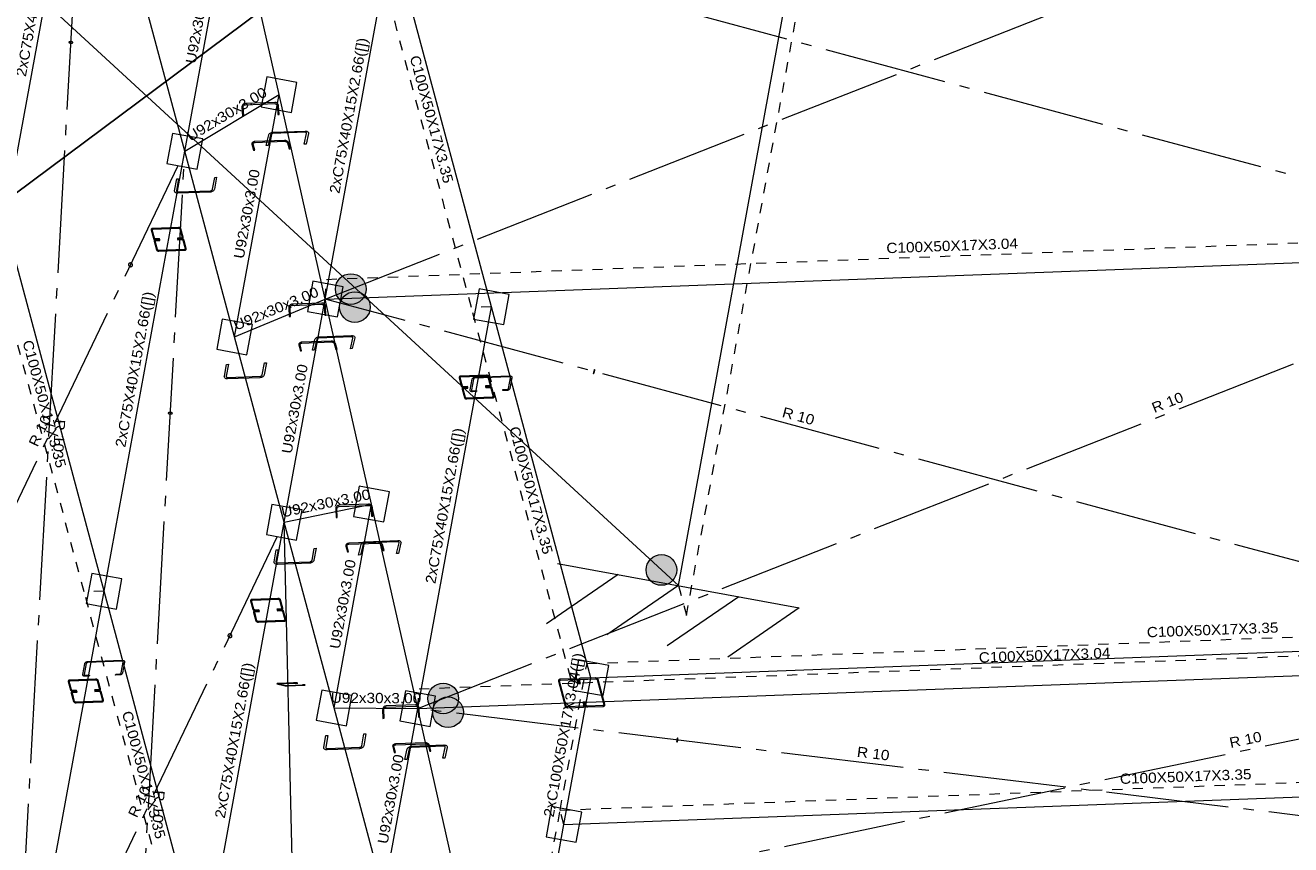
# Model space of a CAD drawing. Header units: millimetres. Extents: x 10 to 1250, y -62 to 528.
# Tile 464 of 656: x 489 to 501, y 495 to 503. Entities that reach past the tile are written whole.
import ezdxf
from ezdxf.enums import TextEntityAlignment as Align

# ---------------------------------------------------------------- set-up
doc = ezdxf.new("R2010")
doc.units = ezdxf.units.MM
doc.header["$LTSCALE"] = 0.05
for name, pattern in [('ACAD_ISO04W100', [30.5, 24, -3, 0.5, -3]), ('CYPE_PUNTO', [0.075, 0, -0.075]), ('CYPE_RAYAPUNTO', [0.4125, 0.2025, -0.105, 0, -0.105])]:
    doc.linetypes.add(name, pattern=pattern)
for name, color, linetype, lineweight in [('ARTICULACOES_EM_EXTREMOS', 7, 'Continuous', 9), ('BARRAS_DE_ACO', 7, 'Continuous', 9), ('NOS', 152, 'Continuous', 9), ('REFERENCIA_DAS_BARRAS', 2, 'Continuous', 9)]:
    doc.layers.add(name, color=color, linetype=linetype, lineweight=lineweight)
doc.layers.add('DIAGONAIS', color=7, linetype='Continuous')
doc.styles.add('CYPETXT', font='arial.ttf', dxfattribs={"height": 0.2})

msp = doc.modelspace()

# ---------------------------------------------------------------- hatches: boundary and pattern name
at = {"layer": 'ARTICULACOES_EM_EXTREMOS'}
h = msp.add_hatch(color=256, dxfattribs=at)
edge = h.paths.add_edge_path()
edge.add_arc((492.2181, 500.5993), 0.15, 0, 360)
h = msp.add_hatch(color=256, dxfattribs=at)
edge = h.paths.add_edge_path()
edge.add_arc((492.258, 500.423), 0.15, 0, 360)
h = msp.add_hatch(color=256, dxfattribs=at)
edge = h.paths.add_edge_path()
edge.add_arc((495.2542, 497.852), 0.15, 0, 360)
h = msp.add_hatch(color=256, dxfattribs=at)
edge = h.paths.add_edge_path()
edge.add_arc((493.1215, 496.5956), 0.15, 0, 360)
h = msp.add_hatch(color=256, dxfattribs=at)
edge = h.paths.add_edge_path()
edge.add_arc((493.1683, 496.4612), 0.15, 0, 360)

# ---------------------------------------------------------------- linework, layer by layer
for centre in [(492.2181, 500.5993), (492.258, 500.423), (495.2542, 497.852), (493.1215, 496.5956), (493.1683, 496.4612)]:
    msp.add_circle(centre, 0.15, dxfattribs=at)
at = {"layer": 'BARRAS_DE_ACO'}
for p, q in [((495.42, 497.6993), (497.2606, 507.7375)), ((488.8358, 501.2697), (489.6246, 505.5718)), ((490.596, 501.9465), (491.0646, 504.502)), ((491.5169, 502.5001), (491.0646, 504.502)), ((491.9685, 500.5011), (492.62, 504.0546)), ((493.5922, 500.4265), (492.62, 504.0546)), ((490.596, 501.9465), (490.1103, 503.7592)), ((490.596, 501.9465), (491.5169, 502.5001)), ((491.0825, 500.1311), (491.5169, 502.5001)), ((491.9685, 500.5011), (491.5169, 502.5001)), ((489.8072, 497.6444), (490.596, 501.9465)), ((491.0825, 500.1311), (490.596, 501.9465)), ((489.8072, 497.6444), (488.8358, 501.2697)), ((491.9685, 500.5011), (504.2039, 500.9603)), ((491.0825, 500.1311), (491.9685, 500.5011)), ((491.5683, 498.3185), (491.9685, 500.5011)), ((492.4202, 498.4963), (491.9685, 500.5011)), ((492.8718, 496.4973), (493.5922, 500.4265)), ((494.5644, 496.7984), (493.5922, 500.4265)), ((491.5683, 498.3185), (491.0825, 500.1311)), ((491.5683, 498.3185), (492.4202, 498.4963)), ((492.0547, 496.503), (492.4202, 498.4963)), ((492.8718, 496.4973), (492.4202, 498.4963)), ((490.7794, 494.0164), (491.5683, 498.3185)), ((492.0547, 496.503), (491.5683, 498.3185)), ((491.7516, 490.3883), (491.5683, 498.3185)), ((488.9132, 492.7687), (489.8072, 497.6444)), ((490.7794, 494.0164), (489.8072, 497.6444)), ((494.5644, 496.7984), (506.7999, 497.2577)), ((492.8718, 496.4973), (505.1072, 496.9565)), ((494.3015, 495.3644), (494.5644, 496.7984)), ((492.0547, 496.503), (492.8718, 496.4973)), ((492.5405, 494.6904), (492.0547, 496.503)), ((492.5405, 494.6904), (492.8718, 496.4973)), ((493.3241, 494.4954), (492.8718, 496.4973)), ((494.3015, 495.3644), (506.5369, 495.8237)), ((493.7756, 492.4964), (494.3015, 495.3644))]:
    msp.add_line(p, q, dxfattribs=at)
at = {"layer": 'BARRAS_DE_ACO', "linetype": 'CYPE_RAYAPUNTO'}
for p, q in [((495.4983, 497.4069), (497.3389, 507.4451)), ((493.3975, 500.4192), (492.4253, 504.0473)), ((489.6125, 497.6371), (488.641, 501.2624)), ((491.9815, 500.6939), (504.2169, 501.1531)), ((494.3697, 496.7911), (493.3975, 500.4192)), ((490.5847, 494.0091), (489.6125, 497.6371)), ((494.5271, 496.9377), (506.7626, 497.3969)), ((492.8848, 496.6901), (505.1203, 497.1493)), ((494.2642, 495.5036), (494.5271, 496.9377)), ((494.2642, 495.5036), (506.4996, 495.9629)), ((493.7383, 492.6356), (494.2642, 495.5036))]:
    msp.add_line(p, q, dxfattribs=at)
at = {"layer": 'BARRAS_DE_ACO', "linetype": 'ACAD_ISO04W100'}
for p, q in [((488.9132, 492.7687), (489.6246, 505.5718)), ((491.9685, 500.5011), (503.3001, 504.9612)), ((504.2039, 500.9603), (491.0646, 504.502)), ((487.9418, 496.394), (490.596, 501.9465)), ((489.8854, 489.1407), (490.596, 501.9465)), ((492.8718, 496.4973), (504.2039, 500.9603)), ((505.1072, 496.9565), (491.9685, 500.5011)), ((488.9132, 492.7687), (491.5683, 498.3185)), ((493.3241, 494.4954), (505.1072, 496.9565)), ((505.5595, 494.9547), (492.8718, 496.4973))]:
    msp.add_line(p, q, dxfattribs=at)
at = {"layer": 'BARRAS_DE_ACO', "linetype": 'CYPE_PUNTO'}
for p, q in [((491.9685, 500.5011), (491.9815, 500.6939)), ((493.5922, 500.4265), (493.3975, 500.4192)), ((493.5922, 500.4265), (493.3975, 500.4192)), ((495.42, 497.6993), (495.4983, 497.4069)), ((489.8072, 497.6444), (489.6125, 497.6371)), ((489.8072, 497.6444), (489.6125, 497.6371)), ((494.5644, 496.7984), (494.5271, 496.9377)), ((494.5644, 496.7984), (494.5271, 496.9377)), ((492.8718, 496.4973), (492.8848, 496.6901)), ((494.5644, 496.7984), (494.3697, 496.7911)), ((494.3015, 495.3644), (494.2642, 495.5036)), ((494.3015, 495.3644), (494.2642, 495.5036)), ((494.3015, 495.3644), (494.2642, 495.5036))]:
    msp.add_line(p, q, dxfattribs=at)
at = {"layer": 'BARRAS_DE_ACO'}
for points in [[(489.4628, 503.0105), (489.4641, 503.009), (489.466, 503.0077), (489.4686, 503.0064), (489.4717, 503.0054), (489.4752, 503.0046), (489.479, 503.004), (489.4829, 503.0037), (489.4868, 503.0037), (489.4905, 503.004), (489.4939, 503.0046), (489.4968, 503.0054), (489.4992, 503.0064), (489.501, 503.0076), (489.502, 503.009), (489.5023, 503.0105), (489.5018, 503.0119), (489.5005, 503.0134), (489.4986, 503.0147), (489.496, 503.016), (489.4929, 503.017), (489.4894, 503.0178), (489.4857, 503.0184), (489.4817, 503.0187), (489.4779, 503.0187), (489.4742, 503.0184), (489.4708, 503.0178), (489.4678, 503.017), (489.4654, 503.016), (489.4637, 503.0148), (489.4626, 503.0134), (489.4623, 503.0119), (489.4628, 503.0105)], [(491.1657, 502.3767), (491.1658, 502.3814), (491.1669, 502.3859), (491.1688, 502.3901), (491.1714, 502.3938), (491.1748, 502.3969), (491.1787, 502.3992), (491.183, 502.4008), (491.1875, 502.4014), (491.4757, 502.4122), (491.4803, 502.4119), (491.4847, 502.4107), (491.4889, 502.4087), (491.4927, 502.4059), (491.4958, 502.4024), (491.4982, 502.3983), (491.4999, 502.3939), (491.5006, 502.3893), (491.5061, 502.3061), (491.5178, 502.3065), (491.5123, 502.3898), (491.5112, 502.3967), (491.5087, 502.4033), (491.5051, 502.4093), (491.5004, 502.4146), (491.4948, 502.4188), (491.4885, 502.4219), (491.4818, 502.4237), (491.4749, 502.4241), (491.1867, 502.4133), (491.1799, 502.4123), (491.1735, 502.4101), (491.1676, 502.4065), (491.1626, 502.4019), (491.1586, 502.3963), (491.1558, 502.3901), (491.1542, 502.3833), (491.154, 502.3763), (491.1595, 502.2931), (491.1711, 502.2935), (491.1657, 502.3767)], [(491.7865, 502.1204), (491.7867, 502.1227), (491.7862, 502.125), (491.785, 502.1271), (491.7831, 502.1288), (491.7806, 502.1303), (491.7777, 502.1313), (491.7744, 502.1318), (491.7708, 502.1319), (491.4555, 502.1201), (491.4519, 502.1197), (491.4482, 502.1189), (491.4447, 502.1176), (491.4416, 502.116), (491.4388, 502.1141), (491.4366, 502.1119), (491.4351, 502.1095), (491.4341, 502.1071), (491.41, 502.0028), (491.3914, 502.0021), (491.4156, 502.1064), (491.4174, 502.1113), (491.4206, 502.1159), (491.425, 502.1203), (491.4305, 502.1242), (491.4368, 502.1275), (491.4437, 502.13), (491.451, 502.1316), (491.4584, 502.1324), (491.7737, 502.1442), (491.7808, 502.144), (491.7874, 502.1429), (491.7933, 502.1408), (491.7982, 502.138), (491.802, 502.1345), (491.8044, 502.1303), (491.8054, 502.1258), (491.8051, 502.1211), (491.7809, 502.0167), (491.7623, 502.016), (491.7865, 502.1204)], [(491.2638, 502.0156), (491.2633, 502.0188), (491.2638, 502.022), (491.2652, 502.025), (491.2674, 502.0276), (491.2704, 502.0298), (491.2741, 502.0315), (491.2782, 502.0326), (491.2827, 502.0331), (491.5708, 502.044), (491.5755, 502.0438), (491.5801, 502.043), (491.5846, 502.0416), (491.5887, 502.0397), (491.5923, 502.0373), (491.5952, 502.0344), (491.5974, 502.0314), (491.5987, 502.0281), (491.6144, 501.9697), (491.626, 501.9701), (491.6104, 502.0286), (491.6084, 502.0334), (491.6051, 502.0381), (491.6007, 502.0423), (491.5954, 502.0459), (491.5892, 502.0488), (491.5825, 502.0509), (491.5756, 502.0521), (491.5686, 502.0523), (491.2804, 502.0415), (491.2737, 502.0408), (491.2675, 502.0391), (491.2621, 502.0365), (491.2576, 502.0332), (491.2543, 502.0293), (491.2522, 502.0248), (491.2514, 502.02), (491.2521, 502.0151), (491.2678, 501.9566), (491.2794, 501.9571), (491.2638, 502.0156)], [(490.5144, 501.5619), (490.5143, 501.5592), (490.5149, 501.5567), (490.5161, 501.5544), (490.5181, 501.5524), (490.5206, 501.5508), (490.5235, 501.5497), (490.5269, 501.549), (490.5304, 501.5489), (490.8457, 501.5608), (490.8494, 501.5612), (490.853, 501.5621), (490.8565, 501.5634), (490.8596, 501.5652), (490.8623, 501.5674), (490.8644, 501.5698), (490.8659, 501.5724), (490.8668, 501.5751), (490.8881, 501.6912), (490.9066, 501.6919), (490.8853, 501.5758), (490.8836, 501.5704), (490.8806, 501.5652), (490.8763, 501.5604), (490.8709, 501.5561), (490.8647, 501.5525), (490.8578, 501.5497), (490.8506, 501.5479), (490.8432, 501.5471), (490.5279, 501.5353), (490.5208, 501.5355), (490.5141, 501.5368), (490.5082, 501.5391), (490.5032, 501.5423), (490.4993, 501.5462), (490.4968, 501.5508), (490.4956, 501.5559), (490.4959, 501.5612), (490.5172, 501.6773), (490.5357, 501.678), (490.5144, 501.5619)], [(490.2767, 501.1776), (490.2765, 501.179), (490.2768, 501.1804), (490.2774, 501.1818), (490.2784, 501.1829), (490.2797, 501.1839), (490.2813, 501.1847), (490.2831, 501.1852), (490.2851, 501.1854), (490.5357, 501.1948), (490.5378, 501.1947), (490.5399, 501.1944), (490.5418, 501.1938), (490.5437, 501.1929), (490.5452, 501.1918), (490.5465, 501.1906), (490.5475, 501.1892), (490.5481, 501.1878), (490.57, 501.106), (490.5702, 501.1046), (490.57, 501.1032), (490.5694, 501.1018), (490.5684, 501.1007), (490.567, 501.0997), (490.5654, 501.0989), (490.5636, 501.0984), (490.5616, 501.0982), (490.5239, 501.0968), (490.5259, 501.0894), (490.5636, 501.0908), (490.5676, 501.0913), (490.5712, 501.0922), (490.5744, 501.0937), (490.5771, 501.0957), (490.5791, 501.098), (490.5803, 501.1007), (490.5807, 501.1035), (490.5804, 501.1064), (490.5584, 501.1882), (490.5573, 501.191), (490.5554, 501.1938), (490.5528, 501.1963), (490.5496, 501.1984), (490.5459, 501.2001), (490.542, 501.2014), (490.5379, 501.2021), (490.5338, 501.2022), (490.2831, 501.1928), (490.2791, 501.1923), (490.2755, 501.1914), (490.2723, 501.1899), (490.2696, 501.1879), (490.2677, 501.1856), (490.2664, 501.1829), (490.266, 501.1801), (490.2664, 501.1772), (490.2883, 501.0954), (490.2894, 501.0926), (490.2914, 501.0898), (490.294, 501.0873), (490.2971, 501.0852), (490.3008, 501.0835), (490.3047, 501.0822), (490.3088, 501.0815), (490.313, 501.0814), (490.3507, 501.0828), (490.3487, 501.0902), (490.311, 501.0888), (490.3089, 501.0889), (490.3069, 501.0892), (490.3049, 501.0898), (490.3031, 501.0907), (490.3015, 501.0918), (490.3002, 501.093), (490.2992, 501.0944), (490.2986, 501.0958), (490.2767, 501.1776)], [(490.3066, 501.0662), (490.3064, 501.0677), (490.3066, 501.0691), (490.3072, 501.0704), (490.3082, 501.0716), (490.3095, 501.0725), (490.3111, 501.0733), (490.313, 501.0738), (490.3149, 501.074), (490.3526, 501.0754), (490.3507, 501.0828), (490.313, 501.0814), (490.309, 501.081), (490.3053, 501.08), (490.3021, 501.0785), (490.2995, 501.0765), (490.2975, 501.0742), (490.2963, 501.0715), (490.2958, 501.0687), (490.2962, 501.0658), (490.3181, 500.9841), (490.3193, 500.9812), (490.3212, 500.9785), (490.3238, 500.976), (490.327, 500.9738), (490.3306, 500.9721), (490.3346, 500.9709), (490.3387, 500.9702), (490.3428, 500.97), (490.5935, 500.9794), (490.5974, 500.9799), (490.6011, 500.9809), (490.6043, 500.9824), (490.6069, 500.9843), (490.6089, 500.9867), (490.6101, 500.9893), (490.6106, 500.9921), (490.6102, 500.995), (490.5883, 501.0768), (490.5871, 501.0797), (490.5852, 501.0824), (490.5826, 501.0849), (490.5794, 501.087), (490.5758, 501.0888), (490.5718, 501.09), (490.5677, 501.0907), (490.5636, 501.0908), (490.5259, 501.0894), (490.5279, 501.082), (490.5656, 501.0834), (490.5676, 501.0833), (490.5697, 501.083), (490.5717, 501.0824), (490.5735, 501.0815), (490.5751, 501.0804), (490.5764, 501.0792), (490.5773, 501.0778), (490.5779, 501.0764), (490.5998, 500.9946), (490.6, 500.9932), (490.5998, 500.9918), (490.5992, 500.9905), (490.5982, 500.9893), (490.5969, 500.9883), (490.5953, 500.9876), (490.5934, 500.9871), (490.5915, 500.9868), (490.3408, 500.9774), (490.3388, 500.9775), (490.3367, 500.9779), (490.3347, 500.9785), (490.3329, 500.9793), (490.3313, 500.9804), (490.33, 500.9817), (490.3291, 500.983), (490.3285, 500.9845), (490.3066, 501.0662)], [(490.0847, 500.8368), (490.0838, 500.8403), (490.0822, 500.8437), (490.08, 500.8468), (490.0772, 500.8495), (490.074, 500.8516), (490.0704, 500.8532), (490.0666, 500.8541), (490.0627, 500.8543), (490.059, 500.8538), (490.0555, 500.8527), (490.0523, 500.8508), (490.0497, 500.8485), (490.0476, 500.8456), (490.0463, 500.8424), (490.0456, 500.8389), (490.0457, 500.8353), (490.0466, 500.8317), (490.0481, 500.8283), (490.0504, 500.8253), (490.0532, 500.8226), (490.0564, 500.8204), (490.06, 500.8188), (490.0638, 500.8179), (490.0677, 500.8177), (490.0714, 500.8182), (490.0749, 500.8194), (490.0781, 500.8212), (490.0807, 500.8236), (490.0827, 500.8265), (490.0841, 500.8297), (490.0848, 500.8332), (490.0847, 500.8368)], [(491.6242, 500.4144), (491.6244, 500.4191), (491.6254, 500.4236), (491.6274, 500.4278), (491.6301, 500.4315), (491.6334, 500.4346), (491.6373, 500.437), (491.6417, 500.4385), (491.6462, 500.4391), (491.9344, 500.4499), (491.939, 500.4497), (491.9434, 500.4485), (491.9476, 500.4464), (491.9513, 500.4436), (491.9544, 500.4401), (491.9568, 500.436), (491.9584, 500.4316), (491.9591, 500.4269), (491.9638, 500.3434), (491.9755, 500.3438), (491.9708, 500.4274), (491.9697, 500.4343), (491.9673, 500.441), (491.9637, 500.4471), (491.9591, 500.4523), (491.9535, 500.4566), (491.9473, 500.4597), (491.9406, 500.4615), (491.9337, 500.4619), (491.6455, 500.4511), (491.6387, 500.4501), (491.6323, 500.4478), (491.6264, 500.4443), (491.6213, 500.4397), (491.6173, 500.4341), (491.6144, 500.4277), (491.6128, 500.4209), (491.6125, 500.4139), (491.6172, 500.3304), (491.6289, 500.3308), (491.6242, 500.4144)], [(491.7222, 500.0538), (491.7217, 500.057), (491.7222, 500.0602), (491.7236, 500.0632), (491.7258, 500.0658), (491.7288, 500.0681), (491.7324, 500.0697), (491.7366, 500.0709), (491.741, 500.0714), (492.0292, 500.0822), (492.0339, 500.082), (492.0385, 500.0812), (492.043, 500.0798), (492.0471, 500.0779), (492.0507, 500.0755), (492.0536, 500.0727), (492.0558, 500.0696), (492.0571, 500.0663), (492.0727, 500.0079), (492.0844, 500.0083), (492.0688, 500.0668), (492.0668, 500.0716), (492.0635, 500.0763), (492.0591, 500.0805), (492.0537, 500.0841), (492.0476, 500.087), (492.0409, 500.0891), (492.034, 500.0903), (492.027, 500.0905), (491.7388, 500.0797), (491.7321, 500.079), (491.7259, 500.0773), (491.7205, 500.0748), (491.716, 500.0714), (491.7126, 500.0675), (491.7106, 500.063), (491.7098, 500.0582), (491.7105, 500.0533), (491.7261, 499.9949), (491.7378, 499.9953), (491.7222, 500.0538)], [(492.2381, 500.1201), (492.2383, 500.1225), (492.2378, 500.1248), (492.2366, 500.1268), (492.2347, 500.1286), (492.2322, 500.13), (492.2293, 500.131), (492.226, 500.1316), (492.2224, 500.1317), (491.9071, 500.1199), (491.9035, 500.1195), (491.8998, 500.1187), (491.8964, 500.1174), (491.8932, 500.1158), (491.8904, 500.1138), (491.8882, 500.1117), (491.8867, 500.1093), (491.8857, 500.1069), (491.8615, 500.0028), (491.843, 500.0021), (491.8672, 500.1062), (491.869, 500.111), (491.8722, 500.1157), (491.8766, 500.1201), (491.8821, 500.1239), (491.8884, 500.1272), (491.8954, 500.1297), (491.9026, 500.1314), (491.91, 500.1321), (492.2253, 500.1439), (492.2324, 500.1437), (492.239, 500.1426), (492.2449, 500.1406), (492.2498, 500.1378), (492.2536, 500.1342), (492.256, 500.1301), (492.257, 500.1256), (492.2567, 500.1208), (492.2324, 500.0167), (492.2139, 500.016), (492.2381, 500.1201)], [(491.0007, 499.747), (491.0006, 499.7444), (491.0012, 499.7418), (491.0025, 499.7395), (491.0044, 499.7376), (491.0069, 499.736), (491.0099, 499.7348), (491.0132, 499.7342), (491.0168, 499.734), (491.3321, 499.7459), (491.3357, 499.7463), (491.3394, 499.7472), (491.3428, 499.7486), (491.3459, 499.7504), (491.3486, 499.7525), (491.3507, 499.755), (491.3523, 499.7576), (491.3531, 499.7602), (491.3744, 499.8763), (491.3929, 499.877), (491.3717, 499.7609), (491.37, 499.7556), (491.3669, 499.7504), (491.3626, 499.7455), (491.3573, 499.7412), (491.351, 499.7376), (491.3441, 499.7348), (491.3369, 499.733), (491.3296, 499.7322), (491.0143, 499.7204), (491.0071, 499.7207), (491.0005, 499.7219), (490.9945, 499.7242), (490.9895, 499.7274), (490.9857, 499.7314), (490.9831, 499.736), (490.9819, 499.741), (490.9822, 499.7463), (491.0035, 499.8624), (491.022, 499.8631), (491.0007, 499.747)], [(493.2866, 499.7321), (493.2864, 499.7336), (493.2866, 499.735), (493.2872, 499.7363), (493.2882, 499.7375), (493.2895, 499.7385), (493.2911, 499.7392), (493.293, 499.7397), (493.295, 499.7399), (493.5456, 499.7493), (493.5477, 499.7493), (493.5497, 499.7489), (493.5517, 499.7483), (493.5535, 499.7474), (493.5551, 499.7464), (493.5564, 499.7451), (493.5574, 499.7438), (493.5579, 499.7423), (493.5799, 499.6606), (493.58, 499.6591), (493.5798, 499.6577), (493.5792, 499.6564), (493.5782, 499.6552), (493.5769, 499.6542), (493.5753, 499.6535), (493.5735, 499.653), (493.5715, 499.6528), (493.5338, 499.6514), (493.5358, 499.644), (493.5735, 499.6454), (493.5774, 499.6458), (493.5811, 499.6468), (493.5843, 499.6483), (493.587, 499.6503), (493.5889, 499.6526), (493.5902, 499.6552), (493.5906, 499.6581), (493.5902, 499.661), (493.5683, 499.7427), (493.5671, 499.7456), (493.5652, 499.7483), (493.5626, 499.7508), (493.5594, 499.753), (493.5558, 499.7547), (493.5519, 499.7559), (493.5477, 499.7566), (493.5436, 499.7567), (493.293, 499.7473), (493.289, 499.7469), (493.2853, 499.7459), (493.2821, 499.7444), (493.2795, 499.7424), (493.2775, 499.7401), (493.2763, 499.7375), (493.2758, 499.7347), (493.2762, 499.7317), (493.2981, 499.65), (493.2993, 499.6471), (493.3012, 499.6444), (493.3038, 499.6419), (493.307, 499.6397), (493.3106, 499.638), (493.3146, 499.6368), (493.3187, 499.6361), (493.3228, 499.636), (493.3605, 499.6374), (493.3585, 499.6448), (493.3208, 499.6434), (493.3188, 499.6434), (493.3167, 499.6438), (493.3147, 499.6444), (493.3129, 499.6453), (493.3113, 499.6463), (493.31, 499.6476), (493.3091, 499.6489), (493.3085, 499.6504), (493.2866, 499.7321)], [(493.7794, 499.732), (493.7795, 499.7339), (493.7791, 499.7357), (493.7782, 499.7373), (493.7769, 499.7387), (493.7751, 499.7398), (493.773, 499.7406), (493.7707, 499.7411), (493.7681, 499.7412), (493.4309, 499.7285), (493.4283, 499.7282), (493.4258, 499.7276), (493.4233, 499.7266), (493.4211, 499.7253), (493.4193, 499.7238), (493.4177, 499.7221), (493.4167, 499.7203), (493.4161, 499.7184), (493.3968, 499.6134), (493.3967, 499.6116), (493.3971, 499.6098), (493.3981, 499.6082), (493.3994, 499.6068), (493.4012, 499.6057), (493.4033, 499.6049), (493.4056, 499.6044), (493.4081, 499.6043), (493.4482, 499.6058), (493.4465, 499.5962), (493.4064, 499.5947), (493.4013, 499.5949), (493.3966, 499.5958), (493.3925, 499.5974), (493.3889, 499.5996), (493.3862, 499.6024), (493.3844, 499.6057), (493.3836, 499.6092), (493.3838, 499.6129), (493.403, 499.7179), (493.4042, 499.7217), (493.4064, 499.7253), (493.4094, 499.7288), (493.4132, 499.7318), (493.4176, 499.7343), (493.4224, 499.7363), (493.4275, 499.7376), (493.4326, 499.7381), (493.7699, 499.7508), (493.7749, 499.7506), (493.7796, 499.7497), (493.7838, 499.7481), (493.7873, 499.7458), (493.79, 499.743), (493.7918, 499.7398), (493.7927, 499.7363), (493.7925, 499.7325), (493.7732, 499.6276), (493.772, 499.6238), (493.7699, 499.6201), (493.7669, 499.6167), (493.7631, 499.6137), (493.7587, 499.6112), (493.7539, 499.6092), (493.7488, 499.6079), (493.7436, 499.6074), (493.7035, 499.6059), (493.7053, 499.6155), (493.7454, 499.617), (493.748, 499.6173), (493.7505, 499.6179), (493.7529, 499.6189), (493.7551, 499.6201), (493.757, 499.6217), (493.7585, 499.6234), (493.7596, 499.6252), (493.7602, 499.6271), (493.7794, 499.732)], [(493.3164, 499.6208), (493.3162, 499.6222), (493.3165, 499.6236), (493.3171, 499.6249), (493.3181, 499.6261), (493.3194, 499.6271), (493.321, 499.6278), (493.3228, 499.6283), (493.3248, 499.6286), (493.3625, 499.63), (493.3605, 499.6374), (493.3228, 499.636), (493.3189, 499.6355), (493.3152, 499.6345), (493.312, 499.633), (493.3093, 499.6311), (493.3074, 499.6287), (493.3061, 499.6261), (493.3057, 499.6233), (493.3061, 499.6204), (493.328, 499.5386), (493.3291, 499.5357), (493.3311, 499.533), (493.3337, 499.5305), (493.3369, 499.5284), (493.3405, 499.5266), (493.3444, 499.5254), (493.3485, 499.5247), (493.3527, 499.5246), (493.6033, 499.534), (493.6073, 499.5344), (493.6109, 499.5354), (493.6142, 499.5369), (493.6168, 499.5389), (493.6188, 499.5412), (493.62, 499.5439), (493.6204, 499.5467), (493.6201, 499.5496), (493.5982, 499.6313), (493.597, 499.6342), (493.5951, 499.6369), (493.5925, 499.6394), (493.5893, 499.6416), (493.5856, 499.6433), (493.5817, 499.6445), (493.5776, 499.6452), (493.5735, 499.6454), (493.5358, 499.644), (493.5378, 499.6365), (493.5754, 499.638), (493.5775, 499.6379), (493.5796, 499.6375), (493.5815, 499.6369), (493.5834, 499.6361), (493.5849, 499.635), (493.5862, 499.6337), (493.5872, 499.6324), (493.5878, 499.6309), (493.6097, 499.5492), (493.6099, 499.5477), (493.6097, 499.5463), (493.6091, 499.545), (493.6081, 499.5438), (493.6067, 499.5429), (493.6051, 499.5421), (493.6033, 499.5416), (493.6013, 499.5414), (493.3507, 499.532), (493.3486, 499.5321), (493.3466, 499.5324), (493.3446, 499.533), (493.3428, 499.5339), (493.3412, 499.535), (493.3399, 499.5362), (493.3389, 499.5376), (493.3383, 499.539), (493.3164, 499.6208)], [(490.4345, 499.3846), (490.4357, 499.3832), (490.4376, 499.3818), (490.4402, 499.3806), (490.4433, 499.3795), (490.4468, 499.3787), (490.4506, 499.3782), (490.4545, 499.3779), (490.4584, 499.3779), (490.4621, 499.3782), (490.4655, 499.3787), (490.4684, 499.3795), (490.4708, 499.3806), (490.4726, 499.3818), (490.4736, 499.3832), (490.4739, 499.3846), (490.4734, 499.3861), (490.4722, 499.3875), (490.4702, 499.3889), (490.4676, 499.3901), (490.4645, 499.3912), (490.461, 499.392), (490.4573, 499.3926), (490.4534, 499.3928), (490.4495, 499.3928), (490.4458, 499.3926), (490.4424, 499.392), (490.4394, 499.3912), (490.437, 499.3901), (490.4353, 499.3889), (490.4342, 499.3875), (490.434, 499.3861), (490.4345, 499.3846)], [(492.0827, 498.4481), (492.0829, 498.4527), (492.084, 498.4573), (492.086, 498.4615), (492.0887, 498.4652), (492.0921, 498.4684), (492.0961, 498.4707), (492.1004, 498.4723), (492.1049, 498.4729), (492.3931, 498.4837), (492.3977, 498.4834), (492.4021, 498.4822), (492.4063, 498.4802), (492.41, 498.4773), (492.413, 498.4738), (492.4154, 498.4697), (492.4169, 498.4653), (492.4176, 498.4606), (492.4215, 498.3768), (492.4331, 498.3772), (492.4293, 498.4611), (492.4283, 498.468), (492.426, 498.4747), (492.4224, 498.4808), (492.4178, 498.4861), (492.4123, 498.4904), (492.4061, 498.4934), (492.3994, 498.4952), (492.3926, 498.4957), (492.1044, 498.4849), (492.0976, 498.4839), (492.0911, 498.4816), (492.0852, 498.4781), (492.0801, 498.4734), (492.076, 498.4678), (492.073, 498.4615), (492.0713, 498.4546), (492.071, 498.4476), (492.0749, 498.3638), (492.0865, 498.3642), (492.0827, 498.4481)], [(491.4866, 497.9338), (491.4865, 497.9312), (491.4871, 497.9286), (491.4884, 497.9263), (491.4903, 497.9244), (491.4928, 497.9228), (491.4958, 497.9216), (491.4991, 497.921), (491.5027, 497.9209), (491.818, 497.9327), (491.8216, 497.9331), (491.8252, 497.934), (491.8287, 497.9354), (491.8318, 497.9372), (491.8345, 497.9393), (491.8366, 497.9418), (491.8382, 497.9444), (491.839, 497.947), (491.8603, 498.0631), (491.8788, 498.0638), (491.8575, 497.9477), (491.8558, 497.9424), (491.8528, 497.9372), (491.8485, 497.9323), (491.8431, 497.928), (491.8369, 497.9244), (491.83, 497.9216), (491.8228, 497.9198), (491.8155, 497.919), (491.5002, 497.9072), (491.493, 497.9075), (491.4863, 497.9087), (491.4804, 497.911), (491.4754, 497.9142), (491.4716, 497.9182), (491.469, 497.9228), (491.4678, 497.9278), (491.4681, 497.9331), (491.4894, 498.0492), (491.5079, 498.0499), (491.4866, 497.9338)], [(492.1809, 498.0869), (492.1804, 498.0902), (492.1809, 498.0934), (492.1823, 498.0963), (492.1845, 498.099), (492.1875, 498.1012), (492.1912, 498.1029), (492.1953, 498.104), (492.1998, 498.1045), (492.4879, 498.1153), (492.4926, 498.1152), (492.4972, 498.1144), (492.5017, 498.113), (492.5058, 498.111), (492.5094, 498.1086), (492.5123, 498.1058), (492.5145, 498.1027), (492.5158, 498.0995), (492.5315, 498.041), (492.5431, 498.0414), (492.5275, 498.0999), (492.5255, 498.1048), (492.5222, 498.1094), (492.5178, 498.1136), (492.5125, 498.1173), (492.5063, 498.1202), (492.4996, 498.1223), (492.4927, 498.1234), (492.4857, 498.1237), (492.1975, 498.1128), (492.1908, 498.1121), (492.1846, 498.1104), (492.1792, 498.1079), (492.1747, 498.1046), (492.1714, 498.1006), (492.1693, 498.0962), (492.1685, 498.0914), (492.1692, 498.0865), (492.1849, 498.028), (492.1965, 498.0284), (492.1809, 498.0869)], [(492.6898, 498.1166), (492.69, 498.119), (492.6895, 498.1212), (492.6883, 498.1233), (492.6864, 498.125), (492.684, 498.1265), (492.681, 498.1275), (492.6777, 498.128), (492.6741, 498.1281), (492.3588, 498.1163), (492.3552, 498.1159), (492.3515, 498.1151), (492.3481, 498.1139), (492.3449, 498.1122), (492.3422, 498.1103), (492.34, 498.1081), (492.3384, 498.1058), (492.3375, 498.1034), (492.3133, 497.999), (492.2947, 497.9983), (492.3189, 498.1027), (492.3207, 498.1075), (492.3239, 498.1121), (492.3283, 498.1165), (492.3338, 498.1204), (492.3401, 498.1237), (492.3471, 498.1262), (492.3543, 498.1278), (492.3617, 498.1286), (492.677, 498.1404), (492.6841, 498.1402), (492.6907, 498.1391), (492.6966, 498.1371), (492.7015, 498.1342), (492.7053, 498.1307), (492.7077, 498.1266), (492.7088, 498.122), (492.7084, 498.1173), (492.6842, 498.0129), (492.6657, 498.0122), (492.6898, 498.1166)], [(491.2489, 497.5495), (491.2487, 497.551), (491.249, 497.5524), (491.2496, 497.5537), (491.2506, 497.5549), (491.2519, 497.5558), (491.2535, 497.5566), (491.2553, 497.5571), (491.2573, 497.5573), (491.508, 497.5667), (491.51, 497.5666), (491.5121, 497.5663), (491.514, 497.5657), (491.5159, 497.5648), (491.5174, 497.5637), (491.5188, 497.5625), (491.5197, 497.5611), (491.5203, 497.5597), (491.5422, 497.4779), (491.5424, 497.4765), (491.5422, 497.4751), (491.5416, 497.4738), (491.5406, 497.4726), (491.5393, 497.4716), (491.5376, 497.4709), (491.5358, 497.4704), (491.5338, 497.4702), (491.4961, 497.4687), (491.4981, 497.4613), (491.5358, 497.4627), (491.5398, 497.4632), (491.5434, 497.4642), (491.5467, 497.4657), (491.5493, 497.4676), (491.5513, 497.47), (491.5525, 497.4726), (491.5529, 497.4754), (491.5526, 497.4783), (491.5307, 497.5601), (491.5295, 497.563), (491.5276, 497.5657), (491.525, 497.5682), (491.5218, 497.5703), (491.5181, 497.5721), (491.5142, 497.5733), (491.5101, 497.574), (491.506, 497.5741), (491.2553, 497.5647), (491.2514, 497.5643), (491.2477, 497.5633), (491.2445, 497.5618), (491.2418, 497.5598), (491.2399, 497.5575), (491.2386, 497.5549), (491.2382, 497.552), (491.2386, 497.5491), (491.2605, 497.4674), (491.2617, 497.4645), (491.2636, 497.4618), (491.2662, 497.4593), (491.2694, 497.4571), (491.273, 497.4554), (491.2769, 497.4542), (491.281, 497.4535), (491.2852, 497.4533), (491.3229, 497.4548), (491.3209, 497.4622), (491.2832, 497.4607), (491.2811, 497.4608), (491.2791, 497.4612), (491.2771, 497.4618), (491.2753, 497.4626), (491.2737, 497.4637), (491.2724, 497.465), (491.2714, 497.4663), (491.2708, 497.4678), (491.2489, 497.5495)], [(491.2788, 497.4381), (491.2786, 497.4396), (491.2788, 497.441), (491.2794, 497.4423), (491.2804, 497.4435), (491.2817, 497.4445), (491.2833, 497.4452), (491.2852, 497.4457), (491.2872, 497.4459), (491.3249, 497.4473), (491.3229, 497.4548), (491.2852, 497.4533), (491.2812, 497.4529), (491.2775, 497.4519), (491.2743, 497.4504), (491.2717, 497.4485), (491.2697, 497.4461), (491.2685, 497.4435), (491.268, 497.4407), (491.2684, 497.4377), (491.2903, 497.356), (491.2915, 497.3531), (491.2934, 497.3504), (491.296, 497.3479), (491.2992, 497.3458), (491.3028, 497.344), (491.3068, 497.3428), (491.3109, 497.3421), (491.315, 497.342), (491.5657, 497.3514), (491.5696, 497.3518), (491.5733, 497.3528), (491.5765, 497.3543), (491.5791, 497.3563), (491.5811, 497.3586), (491.5824, 497.3612), (491.5828, 497.3641), (491.5824, 497.367), (491.5605, 497.4487), (491.5593, 497.4516), (491.5574, 497.4543), (491.5548, 497.4568), (491.5516, 497.459), (491.548, 497.4607), (491.544, 497.4619), (491.5399, 497.4626), (491.5358, 497.4627), (491.4981, 497.4613), (491.5001, 497.4539), (491.5378, 497.4553), (491.5399, 497.4553), (491.5419, 497.4549), (491.5439, 497.4543), (491.5457, 497.4534), (491.5473, 497.4524), (491.5486, 497.4511), (491.5496, 497.4498), (491.5501, 497.4483), (491.572, 497.3666), (491.5722, 497.3651), (491.572, 497.3637), (491.5714, 497.3624), (491.5704, 497.3612), (491.5691, 497.3602), (491.5675, 497.3595), (491.5657, 497.359), (491.5637, 497.3588), (491.313, 497.3494), (491.311, 497.3494), (491.3089, 497.3498), (491.3069, 497.3504), (491.3051, 497.3513), (491.3035, 497.3523), (491.3022, 497.3536), (491.3013, 497.355), (491.3007, 497.3564), (491.2788, 497.4381)], [(491.0567, 497.2092), (491.0559, 497.2128), (491.0543, 497.2162), (491.0521, 497.2193), (491.0493, 497.222), (491.046, 497.2241), (491.0424, 497.2257), (491.0386, 497.2266), (491.0348, 497.2268), (491.031, 497.2263), (491.0275, 497.2251), (491.0244, 497.2233), (491.0217, 497.2209), (491.0197, 497.2181), (491.0183, 497.2148), (491.0177, 497.2114), (491.0178, 497.2078), (491.0186, 497.2042), (491.0202, 497.2008), (491.0224, 497.1977), (491.0252, 497.1951), (491.0285, 497.1929), (491.0321, 497.1913), (491.0359, 497.1904), (491.0397, 497.1902), (491.0435, 497.1907), (491.047, 497.1919), (491.0501, 497.1937), (491.0528, 497.1961), (491.0548, 497.199), (491.0562, 497.2022), (491.0568, 497.2057), (491.0567, 497.2092)], [(489.9944, 496.95), (489.9945, 496.9518), (489.9941, 496.9536), (489.9932, 496.9552), (489.9918, 496.9566), (489.9901, 496.9577), (489.988, 496.9585), (489.9856, 496.959), (489.9831, 496.9591), (489.6459, 496.9464), (489.6433, 496.9462), (489.6407, 496.9455), (489.6383, 496.9445), (489.6361, 496.9433), (489.6342, 496.9418), (489.6327, 496.94), (489.6317, 496.9382), (489.6311, 496.9363), (489.6118, 496.8314), (489.6117, 496.8295), (489.6121, 496.8277), (489.613, 496.8261), (489.6144, 496.8247), (489.6162, 496.8236), (489.6182, 496.8228), (489.6206, 496.8223), (489.6231, 496.8222), (489.6632, 496.8238), (489.6615, 496.8141), (489.6213, 496.8126), (489.6163, 496.8128), (489.6116, 496.8137), (489.6074, 496.8153), (489.6039, 496.8176), (489.6012, 496.8204), (489.5994, 496.8236), (489.5986, 496.8271), (489.5988, 496.8309), (489.618, 496.9358), (489.6192, 496.9396), (489.6214, 496.9433), (489.6244, 496.9467), (489.6282, 496.9497), (489.6325, 496.9523), (489.6374, 496.9542), (489.6425, 496.9555), (489.6476, 496.956), (489.9849, 496.9687), (489.9899, 496.9685), (489.9946, 496.9676), (489.9988, 496.966), (490.0023, 496.9638), (490.005, 496.961), (490.0068, 496.9577), (490.0077, 496.9542), (490.0075, 496.9505), (489.9882, 496.8455), (489.987, 496.8417), (489.9849, 496.8381), (489.9819, 496.8346), (489.9781, 496.8316), (489.9737, 496.8291), (489.9689, 496.8271), (489.9638, 496.8259), (489.9586, 496.8253), (489.9185, 496.8238), (489.9202, 496.8334), (489.9604, 496.8349), (489.9629, 496.8352), (489.9655, 496.8358), (489.9679, 496.8368), (489.9701, 496.8381), (489.972, 496.8396), (489.9735, 496.8413), (489.9746, 496.8431), (489.9752, 496.845), (489.9944, 496.95)], [(489.4669, 496.7608), (489.4667, 496.7622), (489.4669, 496.7636), (489.4675, 496.7649), (489.4685, 496.7661), (489.4698, 496.7671), (489.4714, 496.7679), (489.4733, 496.7683), (489.4752, 496.7686), (489.7259, 496.778), (489.7279, 496.7779), (489.73, 496.7776), (489.732, 496.7769), (489.7338, 496.7761), (489.7354, 496.775), (489.7367, 496.7738), (489.7376, 496.7724), (489.7382, 496.771), (489.7601, 496.6892), (489.7603, 496.6878), (489.7601, 496.6863), (489.7595, 496.685), (489.7585, 496.6839), (489.7572, 496.6829), (489.7556, 496.6821), (489.7537, 496.6816), (489.7518, 496.6814), (489.7141, 496.68), (489.716, 496.6726), (489.7537, 496.674), (489.7577, 496.6744), (489.7614, 496.6754), (489.7646, 496.6769), (489.7672, 496.6789), (489.7692, 496.6812), (489.7704, 496.6839), (489.7709, 496.6867), (489.7705, 496.6896), (489.7486, 496.7713), (489.7474, 496.7742), (489.7455, 496.777), (489.7429, 496.7794), (489.7397, 496.7816), (489.7361, 496.7833), (489.7321, 496.7845), (489.728, 496.7852), (489.7239, 496.7854), (489.4733, 496.776), (489.4693, 496.7755), (489.4656, 496.7745), (489.4624, 496.773), (489.4598, 496.7711), (489.4578, 496.7687), (489.4566, 496.7661), (489.4561, 496.7633), (489.4565, 496.7604), (489.4784, 496.6786), (489.4796, 496.6758), (489.4815, 496.673), (489.4841, 496.6705), (489.4873, 496.6684), (489.4909, 496.6667), (489.4949, 496.6654), (489.499, 496.6647), (489.5031, 496.6646), (489.5408, 496.666), (489.5388, 496.6734), (489.5011, 496.672), (489.4991, 496.6721), (489.497, 496.6724), (489.495, 496.673), (489.4932, 496.6739), (489.4916, 496.675), (489.4903, 496.6762), (489.4894, 496.6776), (489.4888, 496.679), (489.4669, 496.7608)], [(491.6043, 496.7205), (491.6017, 496.7204), (491.5991, 496.7204), (491.5966, 496.7204), (491.5942, 496.7204), (491.5921, 496.7204), (491.5904, 496.7205), (491.5891, 496.7206), (491.5883, 496.7207), (491.5096, 496.7399), (491.5093, 496.7401), (491.5094, 496.7402), (491.5101, 496.7404), (491.5113, 496.7406), (491.5129, 496.7407), (491.5148, 496.7409), (491.5171, 496.741), (491.5196, 496.7411), (491.6621, 496.7465), (491.6648, 496.7466), (491.6674, 496.7466), (491.6699, 496.7466), (491.6723, 496.7466), (491.6743, 496.7466), (491.6761, 496.7465), (491.6774, 496.7464), (491.6782, 496.7462), (491.6876, 496.744), (491.7006, 496.7444), (491.6913, 496.7467), (491.6896, 496.747), (491.687, 496.7472), (491.6835, 496.7474), (491.6793, 496.7475), (491.6746, 496.7475), (491.6696, 496.7475), (491.6643, 496.7474), (491.6591, 496.7472), (491.5166, 496.7419), (491.5116, 496.7417), (491.507, 496.7414), (491.5031, 496.7411), (491.4999, 496.7408), (491.4976, 496.7404), (491.4962, 496.7401), (491.4959, 496.7397), (491.4966, 496.7394), (491.5752, 496.7203), (491.5769, 496.72), (491.5795, 496.7198), (491.583, 496.7196), (491.5872, 496.7195), (491.5919, 496.7195), (491.5969, 496.7195), (491.6022, 496.7196), (491.6074, 496.7198), (491.7499, 496.7251), (491.7549, 496.7253), (491.7594, 496.7256), (491.7634, 496.7259), (491.7666, 496.7262), (491.7689, 496.7266), (491.7703, 496.7269), (491.7706, 496.7273), (491.7699, 496.7276), (491.7606, 496.7298), (491.7475, 496.7294), (491.7569, 496.7271), (491.7572, 496.7269), (491.7571, 496.7268), (491.7564, 496.7266), (491.7552, 496.7264), (491.7536, 496.7262), (491.7516, 496.7261), (491.7494, 496.726), (491.7469, 496.7258), (491.6043, 496.7205)], [(494.3385, 496.5137), (494.3362, 496.5138), (494.3338, 496.5142), (494.3316, 496.5149), (494.3295, 496.5158), (494.3277, 496.5171), (494.3262, 496.5185), (494.3251, 496.5201), (494.3244, 496.5217), (494.2589, 496.7663), (494.2587, 496.7679), (494.2589, 496.7696), (494.2596, 496.7711), (494.2608, 496.7724), (494.2623, 496.7735), (494.2641, 496.7744), (494.2662, 496.7749), (494.2685, 496.7752), (494.4158, 496.7807), (494.4182, 496.7806), (494.4205, 496.7803), (494.4228, 496.7795), (494.4249, 496.7786), (494.4267, 496.7773), (494.4282, 496.7759), (494.4293, 496.7743), (494.4299, 496.7727), (494.4381, 496.7423), (494.4499, 496.7427), (494.4418, 496.7731), (494.4404, 496.7764), (494.4382, 496.7796), (494.4353, 496.7824), (494.4316, 496.7849), (494.4275, 496.7868), (494.423, 496.7882), (494.4183, 496.789), (494.4136, 496.7892), (494.2662, 496.7837), (494.2617, 496.7832), (494.2575, 496.782), (494.2538, 496.7803), (494.2508, 496.7781), (494.2485, 496.7754), (494.2471, 496.7724), (494.2466, 496.7692), (494.2471, 496.7658), (494.3126, 496.5213), (494.3139, 496.518), (494.3161, 496.5148), (494.3191, 496.512), (494.3227, 496.5095), (494.3269, 496.5076), (494.3314, 496.5062), (494.3361, 496.5054), (494.3408, 496.5052), (494.4882, 496.5108), (494.4927, 496.5112), (494.4969, 496.5124), (494.5006, 496.5141), (494.5036, 496.5163), (494.5058, 496.519), (494.5073, 496.522), (494.5077, 496.5252), (494.5073, 496.5286), (494.4992, 496.559), (494.4873, 496.5585), (494.4955, 496.5281), (494.4957, 496.5265), (494.4954, 496.5249), (494.4947, 496.5233), (494.4936, 496.522), (494.4921, 496.5209), (494.4903, 496.52), (494.4882, 496.5195), (494.4859, 496.5192), (494.3385, 496.5137)], [(494.5333, 496.521), (494.5309, 496.5211), (494.5286, 496.5215), (494.5263, 496.5222), (494.5242, 496.5232), (494.5224, 496.5244), (494.5209, 496.5258), (494.5198, 496.5274), (494.5192, 496.529), (494.511, 496.5594), (494.4992, 496.559), (494.5073, 496.5286), (494.5087, 496.5253), (494.5109, 496.5222), (494.5138, 496.5193), (494.5175, 496.5169), (494.5216, 496.5149), (494.5261, 496.5135), (494.5308, 496.5127), (494.5355, 496.5125), (494.6829, 496.5181), (494.6874, 496.5186), (494.6916, 496.5197), (494.6953, 496.5214), (494.6983, 496.5236), (494.7006, 496.5263), (494.702, 496.5293), (494.7025, 496.5326), (494.702, 496.5359), (494.6365, 496.7805), (494.6352, 496.7837), (494.633, 496.7869), (494.63, 496.7897), (494.6264, 496.7922), (494.6222, 496.7941), (494.6177, 496.7955), (494.613, 496.7963), (494.6083, 496.7965), (494.4609, 496.791), (494.4564, 496.7905), (494.4522, 496.7893), (494.4485, 496.7876), (494.4455, 496.7854), (494.4432, 496.7827), (494.4418, 496.7797), (494.4413, 496.7765), (494.4418, 496.7731), (494.4499, 496.7427), (494.4618, 496.7432), (494.4536, 496.7736), (494.4534, 496.7753), (494.4537, 496.7769), (494.4544, 496.7784), (494.4555, 496.7797), (494.457, 496.7808), (494.4588, 496.7817), (494.4609, 496.7823), (494.4632, 496.7825), (494.6106, 496.788), (494.6129, 496.788), (494.6153, 496.7876), (494.6175, 496.7869), (494.6196, 496.7859), (494.6214, 496.7846), (494.6229, 496.7832), (494.624, 496.7817), (494.6247, 496.78), (494.6902, 496.5354), (494.6904, 496.5338), (494.6902, 496.5322), (494.6895, 496.5307), (494.6883, 496.5293), (494.6868, 496.5282), (494.685, 496.5273), (494.6829, 496.5268), (494.6806, 496.5265), (494.5333, 496.521)], [(489.4967, 496.6494), (489.4965, 496.6508), (489.4967, 496.6523), (489.4974, 496.6536), (489.4983, 496.6547), (489.4997, 496.6557), (489.5013, 496.6565), (489.5031, 496.657), (489.5051, 496.6572), (489.5428, 496.6586), (489.5408, 496.666), (489.5031, 496.6646), (489.4991, 496.6642), (489.4955, 496.6632), (489.4923, 496.6617), (489.4896, 496.6597), (489.4876, 496.6574), (489.4864, 496.6547), (489.486, 496.6519), (489.4863, 496.649), (489.5083, 496.5673), (489.5094, 496.5644), (489.5114, 496.5616), (489.514, 496.5592), (489.5171, 496.557), (489.5208, 496.5553), (489.5247, 496.554), (489.5288, 496.5534), (489.5329, 496.5532), (489.7836, 496.5626), (489.7876, 496.5631), (489.7912, 496.5641), (489.7944, 496.5656), (489.7971, 496.5675), (489.7991, 496.5699), (489.8003, 496.5725), (489.8007, 496.5753), (489.8003, 496.5782), (489.7784, 496.66), (489.7773, 496.6628), (489.7753, 496.6656), (489.7727, 496.6681), (489.7696, 496.6702), (489.7659, 496.6719), (489.762, 496.6732), (489.7579, 496.6739), (489.7537, 496.674), (489.716, 496.6726), (489.718, 496.6652), (489.7557, 496.6666), (489.7578, 496.6665), (489.7598, 496.6662), (489.7618, 496.6656), (489.7636, 496.6647), (489.7652, 496.6636), (489.7665, 496.6624), (489.7675, 496.661), (489.7681, 496.6596), (489.79, 496.5778), (489.7902, 496.5764), (489.79, 496.575), (489.7893, 496.5736), (489.7883, 496.5725), (489.787, 496.5715), (489.7854, 496.5707), (489.7836, 496.5703), (489.7816, 496.57), (489.531, 496.5606), (489.5289, 496.5607), (489.5268, 496.561), (489.5249, 496.5617), (489.5231, 496.5625), (489.5215, 496.5636), (489.5202, 496.5648), (489.5192, 496.5662), (489.5186, 496.5676), (489.4967, 496.6494)], [(492.5411, 496.4857), (492.5414, 496.4904), (492.5426, 496.495), (492.5446, 496.4992), (492.5474, 496.5029), (492.5508, 496.506), (492.5548, 496.5084), (492.5591, 496.5099), (492.5637, 496.5106), (492.8518, 496.5214), (492.8564, 496.5211), (492.8608, 496.5199), (492.865, 496.5178), (492.8686, 496.515), (492.8716, 496.5115), (492.874, 496.5074), (492.8754, 496.5029), (492.8761, 496.4983), (492.879, 496.4143), (492.8907, 496.4148), (492.8877, 496.4987), (492.8868, 496.5057), (492.8846, 496.5124), (492.8811, 496.5185), (492.8766, 496.5238), (492.8711, 496.528), (492.8649, 496.5311), (492.8583, 496.5329), (492.8514, 496.5334), (492.5632, 496.5226), (492.5564, 496.5216), (492.5499, 496.5193), (492.544, 496.5158), (492.5388, 496.5111), (492.5346, 496.5055), (492.5316, 496.4991), (492.5299, 496.4923), (492.5294, 496.4853), (492.5324, 496.4013), (492.5441, 496.4018), (492.5411, 496.4857)], [(491.973, 496.1189), (491.9728, 496.1163), (491.9734, 496.1138), (491.9747, 496.1115), (491.9766, 496.1095), (491.9791, 496.1079), (491.9821, 496.1068), (491.9854, 496.1061), (491.989, 496.106), (492.3043, 496.1178), (492.3079, 496.1182), (492.3116, 496.1191), (492.315, 496.1205), (492.3181, 496.1223), (492.3208, 496.1245), (492.323, 496.1269), (492.3245, 496.1295), (492.3253, 496.1322), (492.3466, 496.2483), (492.3651, 496.249), (492.3439, 496.1329), (492.3422, 496.1275), (492.3391, 496.1223), (492.3348, 496.1175), (492.3295, 496.1131), (492.3232, 496.1095), (492.3163, 496.1068), (492.3091, 496.105), (492.3018, 496.1042), (491.9865, 496.0923), (491.9793, 496.0926), (491.9727, 496.0939), (491.9667, 496.0962), (491.9617, 496.0993), (491.9579, 496.1033), (491.9553, 496.1079), (491.9542, 496.1129), (491.9544, 496.1182), (491.9757, 496.2343), (491.9942, 496.235), (491.973, 496.1189)], [(492.6393, 496.1251), (492.6388, 496.1284), (492.6393, 496.1316), (492.6407, 496.1346), (492.6429, 496.1372), (492.6459, 496.1394), (492.6495, 496.1411), (492.6537, 496.1422), (492.6581, 496.1427), (492.9463, 496.1535), (492.951, 496.1534), (492.9556, 496.1526), (492.9601, 496.1512), (492.9642, 496.1493), (492.9677, 496.1468), (492.9707, 496.144), (492.9729, 496.1409), (492.9742, 496.1377), (492.9898, 496.0792), (493.0015, 496.0797), (492.9859, 496.1381), (492.9839, 496.143), (492.9806, 496.1476), (492.9762, 496.1518), (492.9708, 496.1555), (492.9647, 496.1584), (492.958, 496.1605), (492.9511, 496.1617), (492.9441, 496.1619), (492.6559, 496.1511), (492.6492, 496.1503), (492.643, 496.1487), (492.6376, 496.1461), (492.6331, 496.1428), (492.6297, 496.1388), (492.6277, 496.1344), (492.6269, 496.1296), (492.6276, 496.1247), (492.6432, 496.0662), (492.6549, 496.0667), (492.6393, 496.1251)], [(493.1415, 496.117), (493.1417, 496.1193), (493.1412, 496.1216), (493.14, 496.1237), (493.1381, 496.1254), (493.1357, 496.1268), (493.1327, 496.1279), (493.1294, 496.1284), (493.1258, 496.1285), (492.8105, 496.1167), (492.8069, 496.1163), (492.8032, 496.1155), (492.7998, 496.1142), (492.7966, 496.1126), (492.7939, 496.1107), (492.7917, 496.1085), (492.7901, 496.1061), (492.7892, 496.1037), (492.765, 495.9994), (492.7464, 495.9987), (492.7706, 496.103), (492.7724, 496.1078), (492.7756, 496.1125), (492.78, 496.1169), (492.7855, 496.1208), (492.7918, 496.1241), (492.7988, 496.1266), (492.806, 496.1282), (492.8134, 496.129), (493.1287, 496.1408), (493.1358, 496.1406), (493.1424, 496.1395), (493.1483, 496.1374), (493.1532, 496.1346), (493.157, 496.1311), (493.1594, 496.1269), (493.1605, 496.1224), (493.1601, 496.1177), (493.1359, 496.0133), (493.1174, 496.0126), (493.1415, 496.117)]]:
    msp.add_lwpolyline(points, close=True, dxfattribs=at)
at = {"layer": 'DIAGONAIS'}
for p, q in [((483.1845, 497.24), (497.2606, 507.7375)), ((495.42, 497.6993), (485.0251, 507.2782))]:
    msp.add_line(p, q, dxfattribs=at)
for points in [[(494.5922, 499.779), (494.5929, 499.782), (494.5938, 499.7854), (494.5947, 499.7891), (494.5958, 499.7929), (494.5968, 499.7966), (494.5978, 499.8002), (494.5987, 499.8035), (494.5996, 499.8063), (494.6003, 499.8086), (494.6009, 499.8102), (494.6012, 499.8112), (494.6014, 499.8114), (494.6014, 499.8109), (494.6012, 499.8097), (494.6008, 499.8078), (494.6002, 499.8053), (494.5995, 499.8023), (494.5986, 499.7989), (494.5977, 499.7952), (494.5967, 499.7914), (494.5956, 499.7877), (494.5946, 499.7841), (494.5937, 499.7808), (494.5928, 499.778), (494.5921, 499.7757), (494.5916, 499.774), (494.5912, 499.7731), (494.591, 499.7728), (494.591, 499.7734), (494.5912, 499.7746), (494.5916, 499.7765), (494.5922, 499.779)], [(495.409, 496.175), (495.4096, 496.178), (495.4102, 496.1815), (495.4108, 496.1852), (495.4112, 496.1891), (495.4117, 496.193), (495.412, 496.1967), (495.4122, 496.2001), (495.4124, 496.203), (495.4124, 496.2055), (495.4122, 496.2072), (495.412, 496.2083), (495.4117, 496.2086), (495.4113, 496.2081), (495.4108, 496.2069), (495.4102, 496.2051), (495.4096, 496.2025), (495.409, 496.1995), (495.4084, 496.196), (495.4079, 496.1923), (495.4074, 496.1884), (495.407, 496.1845), (495.4066, 496.1808), (495.4064, 496.1774), (495.4063, 496.1745), (495.4063, 496.172), (495.4064, 496.1703), (495.4066, 496.1692), (495.407, 496.1689), (495.4074, 496.1693), (495.4079, 496.1705), (495.4084, 496.1724), (495.409, 496.175)]]:
    msp.add_lwpolyline(points, close=True, dxfattribs=at)
at = {"layer": 'NOS'}
for p, q in [((494.8298, 497.8075), (494.1314, 497.3255)), ((494.2397, 497.9157), (496.6003, 497.4828)), ((495.42, 497.6993), (494.7216, 497.2173)), ((496.0101, 497.591), (495.3118, 497.1091)), ((496.6003, 497.4828), (495.9019, 497.0009))]:
    msp.add_line(p, q, dxfattribs=at)
for points in [[(491.3423, 502.3796), (491.6374, 502.3255), (491.6915, 502.6206), (491.3964, 502.6747), (491.3423, 502.3796)], [(490.4215, 501.826), (490.7165, 501.7719), (490.7706, 502.067), (490.4756, 502.1211), (490.4215, 501.826)], [(491.7939, 500.3806), (492.0889, 500.3265), (492.143, 500.6215), (491.848, 500.6756), (491.7939, 500.3806)], [(493.4176, 500.306), (493.7127, 500.2519), (493.7668, 500.547), (493.4717, 500.6011), (493.4176, 500.306)], [(490.9079, 500.0106), (491.203, 499.9565), (491.2571, 500.2516), (490.962, 500.3057), (490.9079, 500.0106)], [(492.2456, 498.3758), (492.5407, 498.3217), (492.5948, 498.6168), (492.2997, 498.6709), (492.2456, 498.3758)], [(491.3937, 498.198), (491.6887, 498.1439), (491.7428, 498.4389), (491.4478, 498.4931), (491.3937, 498.198)], [(489.6326, 497.524), (489.9277, 497.4698), (489.9818, 497.7649), (489.6867, 497.819), (489.6326, 497.524)], [(494.3898, 496.678), (494.6849, 496.6239), (494.739, 496.9189), (494.444, 496.973), (494.3898, 496.678)], [(491.8801, 496.3825), (492.1752, 496.3284), (492.2293, 496.6235), (491.9342, 496.6776), (491.8801, 496.3825)], [(492.6972, 496.3768), (492.9923, 496.3227), (493.0464, 496.6178), (492.7513, 496.6719), (492.6972, 496.3768)], [(494.1269, 495.2439), (494.422, 495.1898), (494.4761, 495.4849), (494.181, 495.539), (494.1269, 495.2439)]]:
    msp.add_lwpolyline(points, close=True, dxfattribs=at)

# ---------------------------------------------------------------- texts
at = {"layer": 'REFERENCIA_DAS_BARRAS', "style": 'CYPETXT'}
for s, rotation, width, p, p2 in [('2xC75X40X15X2.66([])', 79.60974, 1.074338, (489.0418, 502.6707), (489.3202, 504.1889)), ('U92x30x3.00', 79.60974, 1.074994, (490.7013, 502.798), (490.861, 503.6685)), ('2xC75X40X15X2.66([])', 79.60974, 1.074338, (492.1059, 501.5277), (492.3842, 503.0459)), ('C100X50X17X3.35', 285.00956, 1.075925, (492.7931, 502.8677), (493.1264, 501.6247)), ('U92x30x3.00', 31.00934, 1.074994, (490.6515, 502.0382), (491.41, 502.4941)), ('U92x30x3.00', 79.60974, 1.074994, (491.1707, 500.8894), (491.3303, 501.7599)), ('C100X50X17X3.04', 2.10972, 1.075925, (497.4543, 500.9493), (498.7404, 500.9967)), ('2xC75X40X15X2.66([])', 79.60974, 1.074338, (490.0133, 499.0454), (490.2916, 500.5636)), ('U92x30x3.00', 22.70911, 1.074994, (491.0979, 500.1917), (491.9143, 500.5334)), ('C100X50X17X3.35', 285.00956, 1.075925, (489.0085, 500.0843), (489.3418, 498.8412)), ('U92x30x3.00', 79.60974, 1.074994, (491.6394, 498.9835), (491.799, 499.854)), ('R 10', 21.50947, 1.077642, (500.0714, 499.3865), (500.3673, 499.5031)), ('R 10', 344.90955, 1.077642, (496.4265, 499.3502), (496.7336, 499.2674)), ('R 10', 64.41014, 1.077642, (489.1552, 499.0484), (489.2926, 499.3352)), ('R 10', 266.81001, 1.077642, (489.3276, 499.3263), (489.3099, 499.0088)), ('2xC75X40X15X2.66([])', 79.60974, 1.074338, (493.0436, 497.7118), (493.322, 499.23)), ('C100X50X17X3.35', 285.00956, 1.075925, (493.7654, 499.2397), (494.0987, 497.9966)), ('U92x30x3.00', 11.81021, 1.074994, (491.5509, 498.3659), (492.4171, 498.547)), ('U92x30x3.00', 79.60974, 1.074994, (492.1085, 497.0735), (492.2681, 497.9439)), ('C100X50X17X3.35', 2.10972, 1.075925, (499.9999, 497.1931), (501.286, 497.2405)), ('C100X50X17X3.04', 2.10972, 1.075925, (498.3576, 496.9456), (499.6437, 496.9929)), ('2xC75X40X15X2.66([])', 79.60974, 1.074338, (490.9855, 495.4173), (491.2639, 496.9355)), ('2xC100X50X17X3.04([])', 79.60974, 1.074688, (494.1997, 495.4293), (494.4932, 497.0301)), ('U92x30x3.00', 359.60992, 1.074994, (492.0211, 496.5533), (492.9061, 496.5472)), ('C100X50X17X3.35', 285.00956, 1.075925, (489.9803, 496.4576), (490.3136, 495.2145)), ('R 10', 11.81021, 1.077642, (500.8173, 496.1116), (501.1285, 496.1767)), ('R 10', 353.10907, 1.077642, (497.1607, 496.0262), (497.4764, 495.988)), ('U92x30x3.00', 79.60974, 1.074994, (492.5771, 495.1676), (492.7367, 496.0381)), ('C100X50X17X3.35', 2.10972, 1.075925, (499.737, 495.7591), (501.0231, 495.8065)), ('R 10', 64.41014, 1.077642, (490.127, 495.4217), (490.2644, 495.7085)), ('R 10', 266.81001, 1.077642, (490.2995, 495.6996), (490.2818, 495.3821))]:
    msp.add_text(s, height=0.1, rotation=rotation, dxfattribs=dict(at, width=width)).set_placement(p, p2, align=Align.FIT)

doc.saveas('drawing.dxf')
